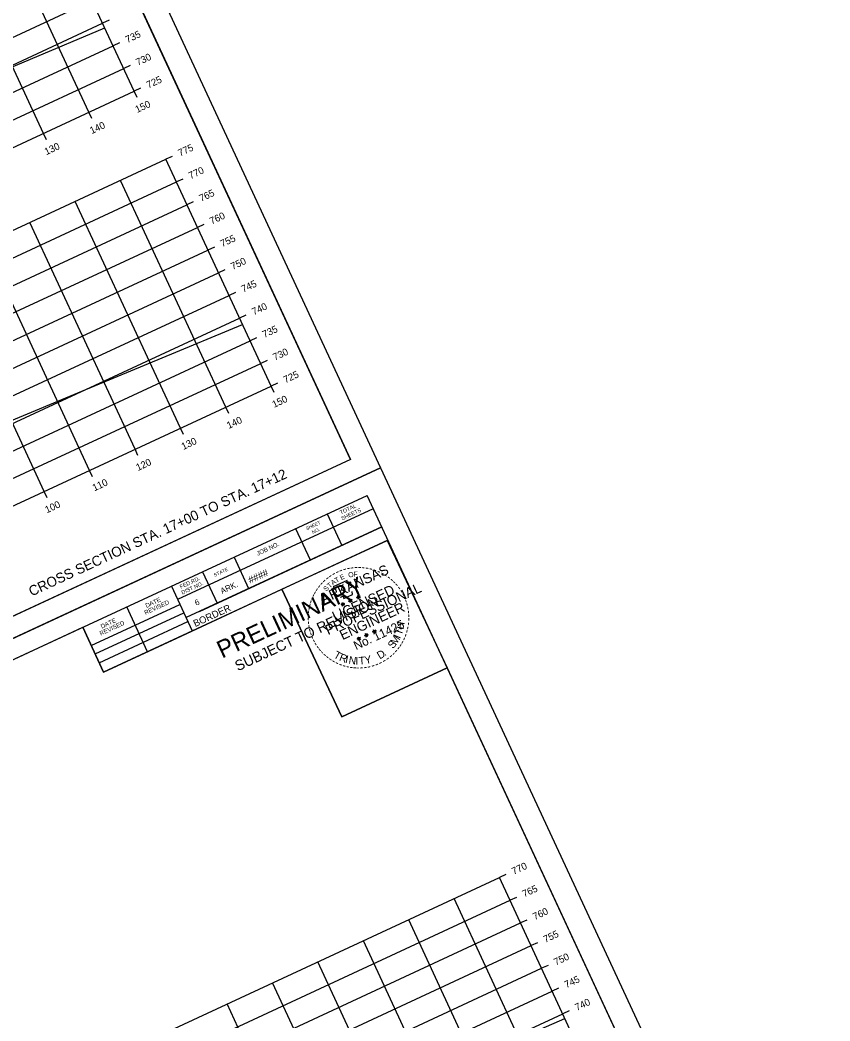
# Model space of a CAD drawing. Extents: x 1354696 to 1366163, y 660729 to 670380.
# Drawn here: x 1358733.6 to 1358895.5, y 666515.9 to 666716.1 of the extents above; entities that cross this region are included whole.
import ezdxf

# ---------------------------------------------------------------- set-up
doc = ezdxf.new("R2010")
doc.units = 0
for name, color, linetype in [('R_Axis', 7, 'Continuous'), ('R_Axis Annot', 7, 'Continuous'), ('R_Border', 7, 'Continuous'), ('R_Border PE', 7, 'Continuous'), ('R_Border Prem', 7, 'Continuous'), ('R_Draft', 7, 'Continuous'), ('R_Exist Surface', 7, 'Continuous'), ('R_Grid', 7, 'Continuous'), ('R_No Plot', 7, 'Continuous')]:
    doc.layers.add(name, color=color, linetype=linetype)

msp = doc.modelspace()

# ---------------------------------------------------------------- linework, layer by layer
at = {"layer": 'R_Axis'}
for p, q in [((1358756.45, 666701.83), (1358735.4, 666747.18)), ((1358751.41, 666716.02), (1358750.14, 666715.44)), ((1358753.51, 666711.49), (1358752.24, 666710.9)), ((1358755.62, 666706.95), (1358754.35, 666706.36)), ((1358484.35, 666575.5), (1358756.45, 666701.83)), ((1358757.72, 666702.42), (1358756.45, 666701.83)), ((1358757.04, 666700.56), (1358756.45, 666701.83)), ((1358747.97, 666696.35), (1358747.38, 666697.62)), ((1358738.9, 666692.14), (1358738.31, 666693.41)), ((1358764.04, 666688.81), (1358762.77, 666688.22)), ((1358783.82, 666642.87), (1358762.77, 666688.22)), ((1358766.14, 666684.28), (1358764.87, 666683.69)), ((1358768.25, 666679.74), (1358766.98, 666679.15)), ((1358770.36, 666675.21), (1358769.09, 666674.62)), ((1358772.46, 666670.67), (1358771.19, 666670.08)), ((1358774.57, 666666.14), (1358773.3, 666665.55)), ((1358776.67, 666661.6), (1358775.4, 666661.01)), ((1358778.78, 666657.07), (1358777.51, 666656.48)), ((1358780.88, 666652.53), (1358779.61, 666651.94)), ((1358782.99, 666648), (1358781.72, 666647.41)), ((1358785.09, 666643.46), (1358783.82, 666642.87)), ((1358511.72, 666516.54), (1358783.82, 666642.87)), ((1358784.41, 666641.6), (1358783.82, 666642.87)), ((1358775.34, 666637.39), (1358774.75, 666638.66)), ((1358766.27, 666633.18), (1358765.68, 666634.45)), ((1358757.2, 666628.97), (1358756.61, 666630.24)), ((1358748.13, 666624.76), (1358747.54, 666626.03)), ((1358739.06, 666620.55), (1358738.47, 666621.82)), ((1358830.72, 666545.2), (1358829.45, 666544.61)), ((1358848.4, 666503.79), (1358829.45, 666544.61)), ((1358832.82, 666540.66), (1358831.55, 666540.07)), ((1358834.93, 666536.13), (1358833.66, 666535.54)), ((1358837.03, 666531.59), (1358835.76, 666531)), ((1358839.14, 666527.06), (1358837.87, 666526.47)), ((1358841.24, 666522.52), (1358839.97, 666521.93)), ((1358843.35, 666517.99), (1358842.08, 666517.4))]:
    msp.add_line(p, q, dxfattribs=at)
at = {"layer": 'R_Border'}
for p, q in [((1358799.67, 666628.18), (1358713.15, 666814.53)), ((1358799.67, 666628.18), (1358512.89, 666495.03)), ((1358516.2, 666487.89), (1358802.98, 666621.03)), ((1358889.5, 666434.68), (1358802.98, 666621.03)), ((1358804.22, 666618.37), (1358765.13, 666600.22)), ((1358795, 666617.33), (1358797.92, 666611.03)), ((1358804.21, 666618.38), (1358804.21, 666618.38)), ((1358805.91, 666614.74), (1358766.81, 666596.59)), ((1358769.5, 666597.84), (1358805.91, 666614.74)), ((1358788.71, 666614.4), (1358791.63, 666608.11)), ((1358807.14, 666612.07), (1358750.33, 666585.69)), ((1358776.39, 666608.69), (1358779.31, 666602.39)), ((1358770.1, 666605.76), (1358773.02, 666599.47)), ((1358763.89, 666602.88), (1358768.05, 666593.92)), ((1358747.86, 666591.01), (1358765.58, 666599.24)), ((1358748.64, 666589.32), (1358766.37, 666597.55)), ((1358759.11, 666589.77), (1358754.95, 666598.73)), ((1358749.46, 666587.56), (1358767.18, 666595.79)), ((1358750.33, 666585.69), (1358746.17, 666594.66))]:
    msp.add_line(p, q, dxfattribs=at)
at = {"layer": 'R_Border PE'}
for p, q in [((1358797.78, 666599.19), (1358798.03, 666599.25)), ((1358797.78, 666599.19), (1358798.15, 666599.23)), ((1358797.78, 666599.19), (1358798.05, 666599.18)), ((1358798.15, 666599.23), (1358797.99, 666599.56)), ((1358797.99, 666599.56), (1358798.14, 666599.36)), ((1358797.99, 666599.56), (1358798.06, 666599.32)), ((1358798.08, 666598.87), (1358798.15, 666599.23)), ((1358798.08, 666598.87), (1358798.18, 666599.16)), ((1358798.08, 666598.87), (1358798.09, 666599.15)), ((1358798.42, 666599.48), (1358798.15, 666599.23)), ((1358798.47, 666599.05), (1358798.15, 666599.23)), ((1358798.42, 666599.48), (1358798.18, 666599.32)), ((1358798.47, 666599.05), (1358798.18, 666599.16)), ((1358798.47, 666599.05), (1358798.22, 666599.26)), ((1358798.42, 666599.48), (1358798.27, 666599.3)), ((1358799.3, 666599.89), (1358799.55, 666599.96)), ((1358799.3, 666599.89), (1358799.66, 666599.94)), ((1358799.3, 666599.89), (1358799.57, 666599.88)), ((1358799.66, 666599.94), (1358799.51, 666600.27)), ((1358799.51, 666600.27), (1358799.66, 666600.06)), ((1358799.51, 666600.27), (1358799.58, 666600.02)), ((1358799.59, 666599.58), (1358799.66, 666599.94)), ((1358799.59, 666599.58), (1358799.69, 666599.86)), ((1358799.59, 666599.58), (1358799.6, 666599.85)), ((1358799.93, 666600.18), (1358799.66, 666599.94)), ((1358799.98, 666599.76), (1358799.66, 666599.94)), ((1358799.93, 666600.18), (1358799.69, 666600.02)), ((1358799.98, 666599.76), (1358799.7, 666599.86)), ((1358799.98, 666599.76), (1358799.73, 666599.96)), ((1358799.93, 666600.18), (1358799.79, 666600.01)), ((1358800.9, 666600.62), (1358801.15, 666600.69)), ((1358800.9, 666600.62), (1358801.27, 666600.67)), ((1358800.9, 666600.62), (1358801.17, 666600.61)), ((1358801.27, 666600.67), (1358801.11, 666601)), ((1358801.11, 666601), (1358801.26, 666600.79)), ((1358801.11, 666601), (1358801.18, 666600.75)), ((1358801.2, 666600.31), (1358801.27, 666600.67)), ((1358801.2, 666600.31), (1358801.3, 666600.6)), ((1358801.2, 666600.31), (1358801.21, 666600.58)), ((1358801.54, 666600.92), (1358801.27, 666600.67)), ((1358801.59, 666600.49), (1358801.27, 666600.67)), ((1358801.54, 666600.92), (1358801.3, 666600.75)), ((1358801.59, 666600.49), (1358801.3, 666600.59)), ((1358801.59, 666600.49), (1358801.34, 666600.7)), ((1358801.54, 666600.92), (1358801.39, 666600.74)), ((1358802.85, 666593.07), (1358802.69, 666593.4)), ((1358802.69, 666593.4), (1358802.84, 666593.19)), ((1358802.69, 666593.4), (1358802.76, 666593.15)), ((1358803.11, 666593.31), (1358802.85, 666593.07)), ((1358803.11, 666593.31), (1358802.88, 666593.15)), ((1358803.11, 666593.31), (1358802.97, 666593.13)), ((1358804.09, 666593.75), (1358804.34, 666593.82)), ((1358804.09, 666593.75), (1358804.45, 666593.8)), ((1358804.09, 666593.75), (1358804.36, 666593.74)), ((1358804.45, 666593.8), (1358804.3, 666594.13)), ((1358804.3, 666594.13), (1358804.45, 666593.93)), ((1358804.3, 666594.13), (1358804.37, 666593.89)), ((1358804.38, 666593.44), (1358804.45, 666593.8)), ((1358804.38, 666593.44), (1358804.49, 666593.73)), ((1358804.38, 666593.44), (1358804.39, 666593.72)), ((1358804.72, 666594.05), (1358804.45, 666593.8)), ((1358804.77, 666593.62), (1358804.45, 666593.8)), ((1358804.72, 666594.05), (1358804.48, 666593.88)), ((1358804.77, 666593.62), (1358804.49, 666593.72)), ((1358804.77, 666593.62), (1358804.52, 666593.83)), ((1358804.72, 666594.05), (1358804.58, 666593.87)), ((1358800.97, 666592.32), (1358801.22, 666592.38)), ((1358800.97, 666592.32), (1358801.33, 666592.36)), ((1358800.97, 666592.32), (1358801.24, 666592.31)), ((1358801.33, 666592.36), (1358801.18, 666592.69)), ((1358801.18, 666592.69), (1358801.33, 666592.49)), ((1358801.18, 666592.69), (1358801.25, 666592.45)), ((1358801.26, 666592), (1358801.33, 666592.36)), ((1358801.26, 666592), (1358801.36, 666592.29)), ((1358801.26, 666592), (1358801.27, 666592.28)), ((1358801.6, 666592.61), (1358801.33, 666592.36)), ((1358801.65, 666592.18), (1358801.33, 666592.36)), ((1358801.6, 666592.61), (1358801.36, 666592.45)), ((1358801.65, 666592.18), (1358801.37, 666592.29)), ((1358801.65, 666592.18), (1358801.4, 666592.39)), ((1358801.6, 666592.61), (1358801.46, 666592.43)), ((1358802.48, 666593.02), (1358802.73, 666593.09)), ((1358802.48, 666593.02), (1358802.85, 666593.07)), ((1358802.48, 666593.02), (1358802.75, 666593.01)), ((1358802.78, 666592.71), (1358802.85, 666593.07)), ((1358802.78, 666592.71), (1358802.88, 666592.99)), ((1358802.78, 666592.71), (1358802.79, 666592.98)), ((1358803.16, 666592.89), (1358802.85, 666593.07)), ((1358803.16, 666592.89), (1358802.88, 666592.99)), ((1358803.16, 666592.89), (1358802.92, 666593.09))]:
    msp.add_line(p, q, dxfattribs=at)
for points in [[(1358799.76, 666603.36), (1358799.77, 666603.68), (1358799.16, 666603.37), (1358799.01, 666604.03), (1358796.19, 666602.72)], [(1358796.19, 666602.72), (1358796.78, 666602.09)], [(1358797.65, 666600.73), (1358797.69, 666600.65), (1358798.21, 666600.87), (1358798.36, 666600.42), (1358800.06, 666601.21), (1358800.01, 666601.78)], [(1358797.99, 666599.56), (1358798.47, 666599.05), (1358797.78, 666599.19), (1358798.42, 666599.48), (1358798.08, 666598.87), (1358797.99, 666599.56)], [(1358799.51, 666600.27), (1358799.98, 666599.76), (1358799.3, 666599.89), (1358799.93, 666600.18), (1358799.59, 666599.58), (1358799.51, 666600.27)], [(1358801.11, 666601), (1358801.59, 666600.49), (1358800.9, 666600.62), (1358801.54, 666600.92), (1358801.2, 666600.31), (1358801.11, 666601)], [(1358802.69, 666593.4), (1358803.16, 666592.89), (1358802.48, 666593.02), (1358803.11, 666593.31), (1358802.78, 666592.71), (1358802.69, 666593.4)], [(1358804.3, 666594.13), (1358804.77, 666593.62), (1358804.09, 666593.75), (1358804.72, 666594.05), (1358804.38, 666593.44), (1358804.3, 666594.13)], [(1358801.18, 666592.69), (1358801.65, 666592.18), (1358800.97, 666592.32), (1358801.6, 666592.61), (1358801.26, 666592), (1358801.18, 666592.69)]]:
    msp.add_lwpolyline(points, dxfattribs=at)
for centre, radius in [((1358798.15, 666599.23), 0.172), ((1358798.15, 666599.23), 0.145), ((1358798.15, 666599.23), 0.116), ((1358798.15, 666599.23), 0.0991), ((1358798.15, 666599.23), 0.0747), ((1358798.15, 666599.23), 0.0495), ((1358798.15, 666599.23), 0.0296), ((1358799.66, 666599.94), 0.172), ((1358799.66, 666599.94), 0.145), ((1358799.66, 666599.94), 0.116), ((1358799.66, 666599.94), 0.0991), ((1358799.66, 666599.94), 0.0747), ((1358799.66, 666599.94), 0.0495), ((1358799.66, 666599.94), 0.0296), ((1358801.27, 666600.67), 0.172), ((1358801.27, 666600.67), 0.145), ((1358801.27, 666600.67), 0.116), ((1358801.27, 666600.67), 0.0991), ((1358801.27, 666600.67), 0.0747), ((1358801.27, 666600.67), 0.0495), ((1358801.27, 666600.67), 0.0296), ((1358802.85, 666593.06), 0.172), ((1358802.85, 666593.06), 0.145), ((1358802.85, 666593.06), 0.116), ((1358802.85, 666593.06), 0.0991), ((1358802.85, 666593.06), 0.0747), ((1358802.85, 666593.06), 0.0495), ((1358804.45, 666593.8), 0.172), ((1358804.45, 666593.8), 0.145), ((1358804.45, 666593.8), 0.116), ((1358804.45, 666593.8), 0.0991), ((1358804.45, 666593.8), 0.0747), ((1358804.45, 666593.8), 0.0495), ((1358804.45, 666593.8), 0.0296), ((1358801.33, 666592.36), 0.172), ((1358801.33, 666592.36), 0.145), ((1358801.33, 666592.36), 0.116), ((1358801.33, 666592.36), 0.0991), ((1358801.33, 666592.36), 0.0747), ((1358801.33, 666592.36), 0.0495), ((1358801.33, 666592.36), 0.0296), ((1358802.85, 666593.06), 0.0296)]:
    msp.add_circle(centre, radius, dxfattribs=at)
at = {"layer": 'R_Exist Surface'}
for points in [[(1358720.79, 666701.95), (1358750.58, 666714.48)], [(1358731.15, 666635.7), (1358746.01, 666641.87), (1358778.11, 666655.18)], [(1358816.75, 666505.17), (1358842.53, 666516.44)]]:
    msp.add_lwpolyline(points, dxfattribs=at)
at = {"layer": 'R_Grid'}
for p, q in [((1358756.45, 666701.83), (1358735.4, 666747.18)), ((1358747.38, 666697.62), (1358726.33, 666742.97)), ((1358738.31, 666693.41), (1358717.26, 666738.76)), ((1358475.93, 666593.64), (1358748.03, 666719.97)), ((1358478.03, 666589.1), (1358750.14, 666715.44)), ((1358480.14, 666584.57), (1358752.24, 666710.9)), ((1358482.24, 666580.03), (1358754.35, 666706.36)), ((1358484.35, 666575.5), (1358756.45, 666701.83)), ((1358490.67, 666561.89), (1358762.77, 666688.22)), ((1358783.82, 666642.87), (1358762.77, 666688.22)), ((1358492.77, 666557.36), (1358764.87, 666683.69)), ((1358774.75, 666638.66), (1358753.7, 666684.01)), ((1358765.68, 666634.45), (1358744.63, 666679.8)), ((1358494.88, 666552.82), (1358766.98, 666679.15)), ((1358756.61, 666630.24), (1358735.56, 666675.59)), ((1358496.98, 666548.29), (1358769.09, 666674.62)), ((1358747.54, 666626.03), (1358726.49, 666671.38)), ((1358499.09, 666543.75), (1358771.19, 666670.08)), ((1358738.47, 666621.82), (1358717.42, 666667.17)), ((1358501.19, 666539.22), (1358773.3, 666665.55)), ((1358503.3, 666534.68), (1358775.4, 666661.01)), ((1358505.4, 666530.15), (1358777.51, 666656.48)), ((1358507.51, 666525.61), (1358779.61, 666651.94)), ((1358509.62, 666521.08), (1358781.72, 666647.41)), ((1358511.72, 666516.54), (1358783.82, 666642.87)), ((1358557.34, 666418.28), (1358829.45, 666544.61)), ((1358848.4, 666503.79), (1358829.45, 666544.61)), ((1358559.45, 666413.74), (1358831.55, 666540.07)), ((1358839.33, 666499.58), (1358820.38, 666540.4)), ((1358561.55, 666409.21), (1358833.66, 666535.54)), ((1358830.26, 666495.37), (1358811.31, 666536.19)), ((1358821.19, 666491.16), (1358802.24, 666531.98)), ((1358563.66, 666404.67), (1358835.76, 666531)), ((1358812.11, 666486.95), (1358793.17, 666527.77)), ((1358565.76, 666400.14), (1358837.87, 666526.47)), ((1358803.04, 666482.74), (1358784.1, 666523.55)), ((1358567.87, 666395.6), (1358839.97, 666521.93)), ((1358793.97, 666478.53), (1358775.03, 666519.34)), ((1358569.97, 666391.07), (1358842.08, 666517.4))]:
    msp.add_line(p, q, dxfattribs=at)
at = {"layer": 'R_No Plot'}
for p, q in [((1358503.31, 666486.2), (1358805.65, 666626.57)), ((1358503.32, 666486.2), (1358805.65, 666626.57)), ((1358794.86, 666581.61), (1358794.86, 666581.61))]:
    msp.add_line(p, q, dxfattribs=at)
for points in [[(1358413.47, 666679.7), (1358715.82, 666820.07), (1358805.65, 666626.57), (1358503.31, 666486.2)], [(1358638.54, 666779.89), (1358656.33, 666788.16), (1358660.49, 666779.19), (1358675.11, 666785.98), (1358696.15, 666795.75), (1358708.11, 666770.26), (1358729.16, 666780.03), (1358799.67, 666628.18), (1358512.89, 666495.03), (1358426.37, 666681.39)], [(1358503.31, 666486.2), (1358805.65, 666626.57), (1358895.49, 666433.07), (1358593.15, 666292.7)], [(1358785.98, 666602.25), (1358807.03, 666612.02), (1358819, 666586.53), (1358797.95, 666576.76)], [(1358728.37, 666586.39), (1358746.17, 666594.66), (1358750.33, 666585.69), (1358764.94, 666592.48), (1358785.98, 666602.25), (1358797.95, 666576.76), (1358819, 666586.53), (1358889.5, 666434.68), (1358602.72, 666301.53), (1358516.2, 666487.89)]]:
    msp.add_lwpolyline(points, close=True, dxfattribs=at)

# ---------------------------------------------------------------- texts
at = {"layer": 'R_Axis Annot'}
for s, p in [('735', (1358755.08, 666711.44)), ('730', (1358757.18, 666706.91)), ('725', (1358759.29, 666702.37)), ('150', (1358757.03, 666697.47)), ('140', (1358747.96, 666693.25)), ('130', (1358738.89, 666689.04)), ('775', (1358765.6, 666688.77)), ('770', (1358767.71, 666684.23)), ('765', (1358769.81, 666679.7)), ('760', (1358771.92, 666675.16)), ('755', (1358774.03, 666670.63)), ('750', (1358776.13, 666666.09)), ('745', (1358778.24, 666661.56)), ('740', (1358780.34, 666657.02)), ('735', (1358782.45, 666652.49)), ('730', (1358784.55, 666647.95)), ('725', (1358786.66, 666643.42)), ('150', (1358784.4, 666638.51)), ('140', (1358775.33, 666634.3)), ('130', (1358766.26, 666630.09)), ('120', (1358757.19, 666625.88)), ('110', (1358748.48, 666621.83)), ('100', (1358739, 666617.43)), ('770', (1358832.28, 666545.15)), ('765', (1358834.39, 666540.62)), ('760', (1358836.49, 666536.08)), ('755', (1358838.6, 666531.55)), ('750', (1358840.7, 666527.01)), ('745', (1358842.81, 666522.48)), ('740', (1358844.91, 666517.94))]:
    msp.add_text(s, height=1.4, rotation=24.9042, dxfattribs=at).set_placement(p)
at = {"layer": 'R_Border'}
for s, height, p in [('TOTAL', 0.782, (1358797.75, 666617.19)), ('SHEETS', 0.782, (1358798, 666616.01)), ('SHEET', 0.684, (1358790.93, 666614.03)), ('NO.', 0.684, (1358792.14, 666613.29)), ('JOB NO.', 0.879, (1358781.12, 666608.94)), ('STATE', 0.684, (1358772.52, 666604.73)), ('####', 1.4, (1358779.63, 666603.36)), ('FED.RD.', 0.782, (1358765.77, 666602.35)), ('DIST.NO.', 0.782, (1358766.09, 666601.19)), ('ARK.', 1.172, (1358773.99, 666601.31)), ('REVISED', 0.879, (1358758.71, 666597.12)), ('DATE', 0.879, (1358758.92, 666598.52)), ('BORDER', 1.4, (1358768.65, 666594.68)), ('6', 1.17, (1358768.86, 666598.93)), ('REVISED', 0.879, (1358749.77, 666592.97)), ('DATE', 0.879, (1358749.98, 666594.37))]:
    msp.add_text(s, height=height, rotation=24.9042, dxfattribs=at).set_placement(p)
at = {"layer": 'R_Border PE'}
for s, height, rotation, p in [('ARKANSAS', 2, 24.9042, (1358794.3, 666599.32)), ('-', 1.6, 35.1235, (1358795.7, 666604.18)), ('-', 1.6, 30.801, (1358796.32, 666604.59)), ('-', 1.6, 25.0904, (1358796.99, 666604.98)), ('-', 1.6, 22.6472, (1358797.65, 666605.27)), ('E', 1, 25.7365, (1358797.82, 666604.07)), ('-', 1.6, 17.0659, (1358798.35, 666605.54)), ('-', 1.6, 12.1091, (1358799.05, 666605.74)), ('O', 1, 15.3557, (1358799.36, 666604.56)), ('-', 1.6, 7.2404, (1358799.69, 666605.86)), ('F', 1, 4.9748, (1358800.33, 666604.75)), ('-', 1.6, 2.7593, (1358800.45, 666605.97)), ('-', 1.6, 359.0253, (1358801.14, 666605.99)), ('-', 1.6, 354.5451, (1358801.78, 666605.98)), ('-', 1.6, 350.7668, (1358802.52, 666605.92)), ('-', 1.6, 345.4339, (1358803.25, 666605.79)), ('-', 1.6, 340.4828, (1358804, 666605.6)), ('-', 1.6, 334.7839, (1358804.74, 666605.34)), ('-', 1.6, 331.5563, (1358805.47, 666605.02)), ('-', 1.4, 328.5795, (1358806.15, 666604.71)), ('-', 1.6, 49.2114, (1358794.12, 666602.71)), ('-', 1.6, 44.0802, (1358794.58, 666603.22)), ('PROFESSIONAL', 2, 24.9042, (1358795.19, 666593.06)), ('-', 1.6, 38.5343, (1358795.16, 666603.75)), ('T', 1, 41.3078, (1358795.52, 666602.42)), ('A', 1, 36.1173, (1358796.16, 666603)), ('T', 1, 30.9269, (1358796.86, 666603.51)), ('-', 1.6, 324.5725, (1358806.7, 666604.29)), ('-', 1.6, 319.567, (1358807.25, 666603.87)), ('-', 1.6, 315.477, (1358807.73, 666603.46)), ('-', 1.6, 310.0274, (1358808.18, 666603.03)), ('-', 1.6, 63.8548, (1358792.66, 666600.42)), ('-', 1.6, 61.1359, (1358792.93, 666600.96)), ('-', 1.6, 58.9677, (1358793.29, 666601.56)), ('-', 1.6, 53.696, (1358793.68, 666602.15)), ('S', 1, 46.4982, (1358794.83, 666601.74)), ('LICENSED', 2, 24.9042, (1358796.59, 666595.81)), ('-', 1.6, 305.4535, (1358808.68, 666602.44)), ('-', 1.6, 301.5003, (1358809.15, 666601.81)), ('-', 1.6, 299.2343, (1358809.51, 666601.18)), ('-', 1.6, 75.5183, (1358792.08, 666598.63)), ('-', 1.6, 73.3272, (1358792.24, 666599.24)), ('-', 1.6, 67.8664, (1358792.44, 666599.86)), ('ENGINEER', 2, 24.9042, (1358798.07, 666592.06)), ('DWB', 0.01, 24.9042, (1358798.14, 666599.22)), ('DWB', 0.01, 24.9042, (1358799.65, 666599.93)), ('DWB', 0.01, 24.9042, (1358801.26, 666600.66)), ('-', 1.6, 294.8448, (1358809.8, 666600.62)), ('-', 1.6, 288.4214, (1358810.07, 666600.01)), ('-', 1.6, 285.8995, (1358810.28, 666599.39)), ('-', 1.6, 87.7755, (1358791.84, 666596.63)), ('-', 1.6, 82.9748, (1358791.87, 666597.32)), ('-', 1.6, 79.1366, (1358791.94, 666597.94)), ('-', 1.6, 280.6668, (1358810.46, 666598.73)), ('-', 1.6, 277.7723, (1358810.6, 666598)), ('-', 1.6, 272.7928, (1358810.68, 666597.29)), ('-', 1.6, 92.6784, (1358791.86, 666595.97)), ('-', 1.6, 97.2986, (1358791.93, 666595.31)), ('No. 11425', 1.757, 24.9042, (1358800.79, 666590.06)), ('H', 1.54, 79.513, (1358810.28, 666594.17)), ('-', 1.6, 263.9754, (1358810.67, 666595.76)), ('-', 1.6, 269.5239, (1358810.71, 666596.61)), ('-', 1.6, 100.3651, (1358792.05, 666594.58)), ('-', 1.6, 106.1054, (1358792.23, 666593.88)), ('-', 1.6, 110.0905, (1358792.46, 666593.22)), ('DWB', 0.01, 24.9042, (1358804.44, 666593.79)), ('I', 1.54, 67.0178, (1358809.56, 666592.27)), ('T', 1.54, 71.5486, (1358809.87, 666592.94)), ('-', 1.6, 250.6695, (1358810.23, 666593.59)), ('-', 1.6, 256.1579, (1358810.43, 666594.31)), ('-', 1.6, 258.7494, (1358810.58, 666595)), ('-', 1.6, 113.9664, (1358792.73, 666592.57)), ('-', 1.6, 119.1, (1358793.07, 666591.93)), ('-', 1.6, 123.8521, (1358793.41, 666591.35)), ('DWB', 0.01, 24.9042, (1358801.32, 666592.35)), ('DWB', 0.01, 24.9042, (1358802.84, 666593.06)), ('S', 1.54, 51.8354, (1358808.17, 666590.24)), ('M', 1.54, 57.5605, (1358808.76, 666590.96)), ('-', 1.6, 237.1533, (1358809.35, 666591.68)), ('-', 1.6, 240.6405, (1358809.67, 666592.25)), ('-', 1.6, 245.9893, (1358809.97, 666592.91)), ('-', 1.6, 126.6191, (1358793.84, 666590.74)), ('-', 1.6, 130.362, (1358794.24, 666590.27)), ('-', 1.6, 133.9916, (1358794.7, 666589.79)), ('-', 1.6, 138.9685, (1358795.18, 666589.36)), ('T', 1.54, 330.9447, (1358796.16, 666588.68)), ('R', 1.54, 338.9091, (1358797.29, 666588.05)), ('D', 1.54, 31.3011, (1358805.53, 666588.21)), ('.', 1.54, 38.6683, (1358806.56, 666588.83)), ('-', 1.6, 225.6226, (1358808.11, 666590.07)), ('-', 1.6, 229.1558, (1358808.56, 666590.58)), ('-', 1.6, 232.261, (1358808.99, 666591.13)), ('-', 1.6, 140.633, (1358795.72, 666588.93)), ('-', 1.6, 145.3513, (1358796.29, 666588.54)), ('-', 1.6, 150.7976, (1358796.89, 666588.21)), ('-', 1.6, 155.6223, (1358797.54, 666587.9)), ('-', 1.6, 159.128, (1358798.24, 666587.62)), ('I', 1.54, 346.8735, (1358798.5, 666587.59)), ('N', 1.54, 351.4044, (1358799.22, 666587.4)), ('I', 1.54, 0.2645, (1358800.64, 666587.19)), ('T', 1.54, 4.7953, (1358801.38, 666587.17)), ('Y', 1.54, 12.7597, (1358802.67, 666587.28)), ('-', 1.6, 198.0196, (1358804.34, 666587.64)), ('-', 1.6, 201.4224, (1358805.04, 666587.91)), ('-', 1.6, 206.4959, (1358805.71, 666588.24)), ('-', 1.6, 210.7208, (1358806.41, 666588.65)), ('-', 1.6, 216.1899, (1358807.02, 666589.08)), ('-', 1.6, 220.3785, (1358807.6, 666589.56)), ('-', 1.6, 163.838, (1358798.91, 666587.42)), ('-', 1.6, 169.5505, (1358799.59, 666587.29)), ('-', 1.6, 172.9939, (1358800.25, 666587.19)), ('-', 1.6, 176.4746, (1358800.92, 666587.14)), ('-', 1.6, 179.5044, (1358801.49, 666587.13)), ('-', 1.6, 183.4654, (1358802.17, 666587.17)), ('-', 1.6, 187.7024, (1358802.88, 666587.26)), ('-', 1.6, 192.4597, (1358803.6, 666587.41))]:
    msp.add_text(s, height=height, rotation=rotation, dxfattribs=at).set_placement(p)
at = {"layer": 'R_Border Prem'}
for s, height, p in [('PRELIMINARY', 3.5, (1358773.99, 666588.37)), ('SUBJECT TO REVISION', 2.0751, (1358777.16, 666585.84)), ('DWB', 0.01, (1358773.89, 666590.36))]:
    msp.add_text(s, height=height, rotation=24.9042, dxfattribs=at).set_placement(p)
at = {"layer": 'R_Draft'}
msp.add_text('CROSS SECTION STA. 17+00 TO STA. 17+12', height=2, rotation=24.9042, dxfattribs=at).set_placement((1358735.94, 666600.8))

doc.saveas('drawing.dxf')
